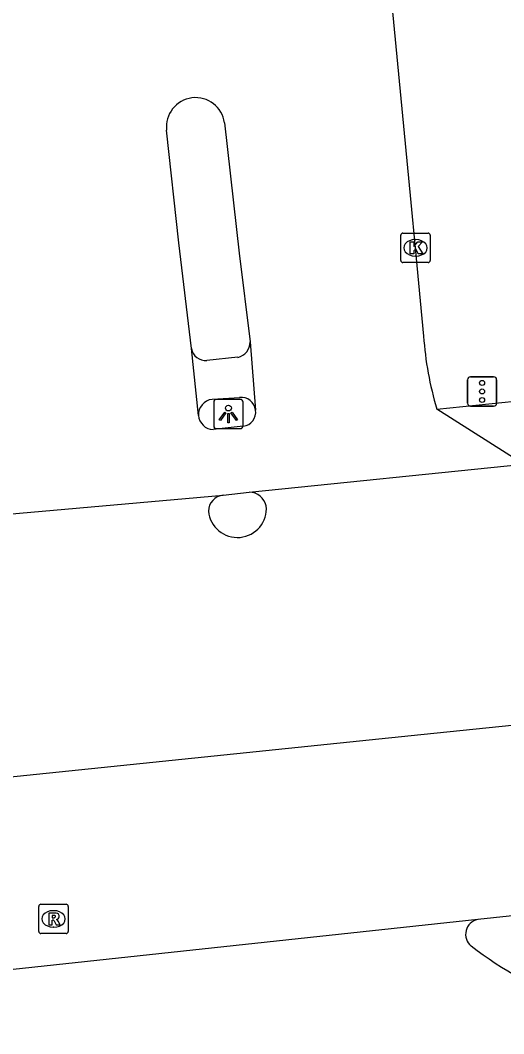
# Model space of a CAD drawing. Extents: x 160676 to 161153, y 383244 to 383713.
# Drawn here: x 160986.72 to 161003.15, y 383554.31 to 383588.77 of the extents above; entities that cross this region are included whole.
import ezdxf

# ---------------------------------------------------------------- set-up
doc = ezdxf.new("R2010")
doc.units = 0
for name, color, linetype in [('IMGEO_Fietspad_gesloten', 7, 'Continuous'), ('IMGEO_Kolk', 7, 'Continuous'), ('IMGEO_Lichtpunt', 7, 'Continuous'), ('IMGEO_OVBaan_gesloten', 7, 'Continuous'), ('IMGEO_Rijbaan_lokaal_gesloten', 7, 'Continuous'), ('IMGEO_Rioolput', 7, 'Continuous'), ('IMGEO_Verkeersregelinstallatiepaal', 7, 'Continuous'), ('IMGEO_Voetpad_open', 7, 'Continuous')]:
    doc.layers.add(name, color=color, linetype=linetype)

msp = doc.modelspace()

# ---------------------------------------------------------------- linework, layer by layer
at = {"layer": 'IMGEO_Fietspad_gesloten'}
msp.add_lwpolyline([(161000.877, 383575.549), (161009.712, 383576.451), (161032.513, 383578.778), (161034.486, 383579.01), (161049.373, 383581.126), (161056.263, 383582.305)], dxfattribs=at)
at = {"layer": 'IMGEO_Kolk'}
for p, q in [((160999.649, 383580.607), (160999.649, 383581.459)), ((160999.724, 383581.533), (161000.576, 383581.533)), ((161000.137, 383581.313), (161000.162, 383581.313)), ((161000.65, 383581.459), (161000.65, 383580.607)), ((161000.576, 383580.533), (160999.724, 383580.533)), ((161000.16, 383580.753), (161000.135, 383580.753))]:
    msp.add_line(p, q, dxfattribs=at)
for points in [[(160999.649, 383580.607), (160999.649, 383581.459)], [(160999.724, 383581.533), (161000.576, 383581.533)], [(160999.97, 383581.233), (161000.093, 383581.233), (161000.093, 383581.082), (161000.223, 383581.233), (161000.387, 383581.233), (161000.241, 383581.082), (161000.394, 383580.833), (161000.242, 383580.833), (161000.157, 383580.997), (161000.093, 383580.93), (161000.093, 383580.833), (160999.97, 383580.833), (160999.97, 383581.233)], [(161000.65, 383581.459), (161000.65, 383580.607)], [(161000.576, 383580.533), (160999.724, 383580.533)]]:
    msp.add_lwpolyline(points, dxfattribs=at)
for centre, start, end in [((160999.726, 383581.457), 91.552, 178.448), ((160999.726, 383581.457), 91.552, 178.448), ((161000.574, 383581.457), 1.552, 88.448), ((161000.574, 383581.457), 1.552, 88.448), ((160999.726, 383580.609), 181.552, 268.448), ((160999.726, 383580.609), 181.552, 268.448), ((161000.574, 383580.609), 271.552, 358.448), ((161000.574, 383580.609), 271.552, 358.448)]:
    msp.add_arc(centre, 0.0765, start, end, dxfattribs=at)
for centre, major_axis, ratio, start_param, end_param in [((161000.136, 383581.033), (-0.387, 0.002), 0.722429, 4.712389, 7.853982), ((161000.161, 383581.033), (-0.39, 0.002), 0.717154, 1.570796, 4.712389)]:
    msp.add_ellipse(centre, major_axis=major_axis, ratio=ratio, start_param=start_param, end_param=end_param, dxfattribs=at)
at = {"layer": 'IMGEO_Lichtpunt'}
for p, q in [((160993.292, 383575.786), (160993.292, 383574.979)), ((160993.292, 383575.786), (160993.292, 383574.979)), ((160994.194, 383575.881), (160993.386, 383575.881)), ((160994.194, 383575.881), (160993.386, 383575.881)), ((160994.288, 383574.979), (160994.288, 383575.786)), ((160994.288, 383574.979), (160994.288, 383575.786)), ((160993.386, 383574.885), (160994.194, 383574.885)), ((160993.386, 383574.885), (160994.194, 383574.885))]:
    msp.add_line(p, q, dxfattribs=at)
for points in [[(160993.666, 383575.45), (160993.705, 383575.422), (160993.517, 383575.16), (160993.479, 383575.187), (160993.666, 383575.45)], [(160993.768, 383575.402), (160993.815, 383575.402), (160993.815, 383575.08), (160993.768, 383575.08), (160993.768, 383575.402)], [(160993.878, 383575.422), (160993.916, 383575.449), (160994.103, 383575.187), (160994.064, 383575.159), (160993.878, 383575.422)]]:
    msp.add_lwpolyline(points, dxfattribs=at)
msp.add_circle((160993.791, 383575.584), 0.0994, dxfattribs=at)
for centre, start, end in [((160993.386, 383575.786), 90, 180), ((160993.386, 383575.786), 90, 180), ((160994.194, 383575.786), 0, 90), ((160994.194, 383575.786), 0, 90), ((160993.386, 383574.979), 180, 270), ((160993.386, 383574.979), 180, 270), ((160994.194, 383574.979), 270, 0), ((160994.194, 383574.979), 270, 360)]:
    msp.add_arc(centre, 0.0946, start, end, dxfattribs=at)
at = {"layer": 'IMGEO_OVBaan_gesloten'}
for points in [[(160981.603, 383562.663), (160981.663, 383562.557), (161000, 383564.455), (161010.817, 383565.566), (161015.035, 383565.999)], [(161008.875, 383558.891), (161002.264, 383558.194)], [(161002.264, 383558.194), (160984.992, 383556.339)]]:
    msp.add_lwpolyline(points, dxfattribs=at)
at = {"layer": 'IMGEO_Rijbaan_lokaal_gesloten'}
for points in [[(161000.427, 383578.03), (161000.148, 383581.033), (161000, 383582.573), (160999.183, 383591.071)], [(160992.537, 383577.605), (160992.101, 383581.202), (160991.689, 383585.034)], [(160993.658, 383585.282), (160994.151, 383580.857), (160994.532, 383577.832)], [(160994.532, 383577.832), (160994.714, 383575.516)], [(160992.775, 383575.332), (160992.537, 383577.605)], [(161003.815, 383573.673), (161000.877, 383575.549)], [(160994.297, 383574.964), (160993.272, 383574.854)], [(160994.499, 383572.728), (161003.815, 383573.673)], [(160985.132, 383571.87), (160985.782, 383571.927), (160993.608, 383572.621)], [(160993.608, 383572.621), (160994.499, 383572.728)]]:
    msp.add_lwpolyline(points, dxfattribs=at)
for centre, radius, start, end in [((160992.675, 383585.149), 0.992, 7.6787, 186.6788), ((161011.291, 383578.719), 10.886, 183.6298, 196.9312), ((160994.222, 383575.454), 0.496, 278.7137, 7.149), ((160993.29, 383575.37), 0.517, 184.2468, 267.986), ((160993.661, 383572.076), 0.548, 95.5476, 179.9574), ((160994.477, 383572.112), 0.617, 13.9215, 87.988), ((160994.094, 383572.169), 0.986, 185.428, 5.2818), ((161002.367, 383557.689), 0.515, 101.5163, 230.6203), ((161011.265, 383569.463), 15.272, 232.8425, 262.8853)]:
    msp.add_arc(centre, radius, start, end, dxfattribs=at)
at = {"layer": 'IMGEO_Rioolput'}
for p, q in [((160987.344, 383557.787), (160987.344, 383558.639)), ((160987.419, 383558.713), (160988.271, 383558.713)), ((160987.832, 383558.493), (160987.857, 383558.493)), ((160988.345, 383558.639), (160988.345, 383557.787)), ((160987.855, 383557.933), (160987.83, 383557.933)), ((160988.271, 383557.713), (160987.419, 383557.713))]:
    msp.add_line(p, q, dxfattribs=at)
for points in [[(160987.344, 383557.787), (160987.344, 383558.639)], [(160987.419, 383558.713), (160988.271, 383558.713)], [(160988.345, 383558.639), (160988.345, 383557.787)], [(160987.933, 383558.411), (160987.681, 383558.413), (160987.681, 383558.013)], [(160987.681, 383558.013), (160987.805, 383558.013), (160987.805, 383558.175), (160987.816, 383558.175)], [(160987.859, 383558.332), (160987.805, 383558.332), (160987.805, 383558.251)], [(160987.805, 383558.251), (160987.857, 383558.251)], [(160987.863, 383558.146), (160987.934, 383558.013), (160988.074, 383558.013), (160988.009, 383558.139)], [(160988.271, 383557.713), (160987.419, 383557.713)]]:
    msp.add_lwpolyline(points, dxfattribs=at)
for centre, radius, start, end in [((160987.421, 383558.637), 0.0765, 91.552, 178.448), ((160987.421, 383558.637), 0.0765, 91.552, 178.448), ((160988.269, 383558.637), 0.0765, 1.552, 88.448), ((160988.269, 383558.637), 0.0765, 1.552, 88.448), ((160987.815, 383558.122), 0.0533, 26.0293, 88.6989), ((160987.841, 383558.44), 0.19, 274.7715, 282.9687), ((160987.865, 383558.236), 0.0964, 77.0061, 93.1865), ((160987.879, 383558.293), 0.0378, 276.6634, 79.6772), ((160987.932, 383558.301), 0.109, 350.3612, 89.416), ((160987.93, 383558.301), 0.112, 277.5842, 350.9817), ((160987.914, 383558.086), 0.108, 29.5134, 73.7905), ((160987.421, 383557.789), 0.0765, 181.552, 268.448), ((160987.421, 383557.789), 0.0765, 181.552, 268.448), ((160988.269, 383557.789), 0.0765, 271.552, 358.448), ((160988.269, 383557.789), 0.0765, 271.552, 358.448)]:
    msp.add_arc(centre, radius, start, end, dxfattribs=at)
for centre, major_axis, ratio, start_param, end_param in [((160987.831, 383558.213), (-0.387, 0.002), 0.722429, 4.712389, 7.853982), ((160987.856, 383558.213), (-0.39, 0.002), 0.717154, 1.570796, 4.712389)]:
    msp.add_ellipse(centre, major_axis=major_axis, ratio=ratio, start_param=start_param, end_param=end_param, dxfattribs=at)
at = {"layer": 'IMGEO_Verkeersregelinstallatiepaal'}
for p, q in [((161001.916, 383575.748), (161001.916, 383576.548)), ((161001.916, 383576.548), (161001.916, 383575.748)), ((161002.016, 383576.648), (161002.806, 383576.648)), ((161002.806, 383576.648), (161002.016, 383576.648)), ((161002.906, 383576.548), (161002.906, 383575.748)), ((161002.906, 383575.748), (161002.906, 383576.548)), ((161002.806, 383575.648), (161002.016, 383575.648)), ((161002.016, 383575.648), (161002.806, 383575.648))]:
    msp.add_line(p, q, dxfattribs=at)
for centre in [(161002.411, 383576.438), (161002.411, 383576.148), (161002.411, 383575.858)]:
    msp.add_circle(centre, 0.085, dxfattribs=at)
for centre, start, end in [((161002.016, 383576.548), 90, 180), ((161002.016, 383576.548), 90, 180), ((161002.806, 383576.548), 0, 90), ((161002.806, 383576.548), 360, 90), ((161002.016, 383575.748), 180, 270), ((161002.016, 383575.748), 180, 270), ((161002.806, 383575.748), 270, 0), ((161002.806, 383575.748), 270, 0)]:
    msp.add_arc(centre, 0.1, start, end, dxfattribs=at)
at = {"layer": 'IMGEO_Voetpad_open'}
for points in [[(160994.112, 383577.31), (160993.06, 383577.207)], [(160993.234, 383575.882), (160994.173, 383575.949)]]:
    msp.add_lwpolyline(points, dxfattribs=at)
for centre, radius, start, end in [((160993.992, 383577.836), 0.54, 282.8267, 359.5332), ((160993.008, 383577.681), 0.477, 189.1455, 276.3127), ((160993.288, 383575.37), 0.514, 96.022, 184.285), ((160994.221, 383575.455), 0.496, 7.0536, 95.601)]:
    msp.add_arc(centre, radius, start, end, dxfattribs=at)

doc.saveas('drawing.dxf')
